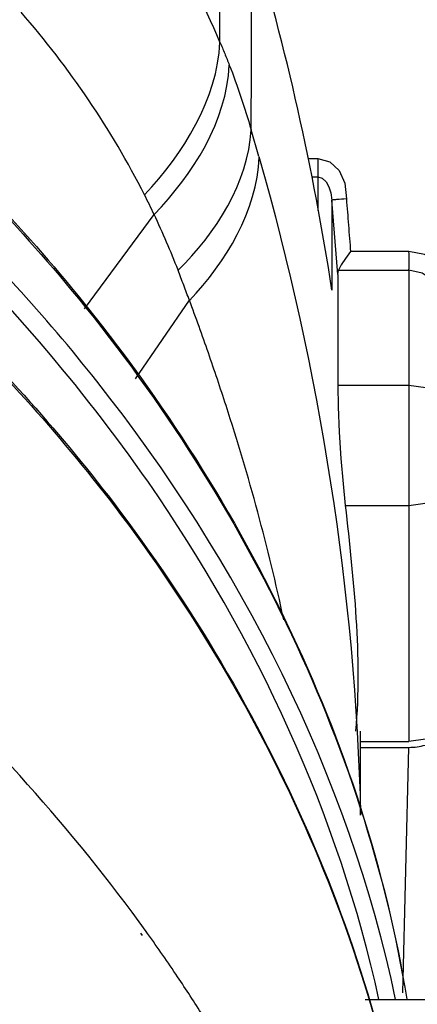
# Paper-space layout 'Sheet' of a CAD drawing. Header units: inches. Extents: x 0.2 to 10.8, y 0.2 to 8.3.
# Tile 506 of 545: x 8.0128 to 8.0691, y 6.5974 to 6.7366. Entities that reach past the tile are written whole.
import ezdxf

# ---------------------------------------------------------------- set-up
doc = ezdxf.new("R2010")
doc.units = ezdxf.units.IN
doc.header["$MEASUREMENT"] = 0
doc.layers.get('0').update_dxf_attribs({"lineweight": 5})

psp = doc.layouts.new('Sheet')

# ---------------------------------------------------------------- linework, layer by layer
at = {"color": 0, "linetype": 'ByBlock', "lineweight": -3}
for p, q in [((8.041118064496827, 6.733482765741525), (8.041133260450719, 6.76127093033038)), ((8.046636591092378, 6.717303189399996), (8.045524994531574, 6.721081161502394)), ((8.053608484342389, 6.7170162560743), (8.054994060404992, 6.717012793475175)), ((8.054994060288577, 6.717012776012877), (8.054987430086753, 6.709652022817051)), ((8.054140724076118, 6.714444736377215), (8.054987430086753, 6.714442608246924)), ((8.057792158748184, 6.700597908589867), (8.05697240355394, 6.711115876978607)), ((8.05697240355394, 6.711115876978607), (8.05697240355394, 6.698416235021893)), ((8.02194818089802, 6.695758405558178), (8.031802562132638, 6.70909770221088)), ((8.067877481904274, 6.70385029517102), (8.059602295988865, 6.70385029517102)), ((8.057792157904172, 6.700597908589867), (8.057914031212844, 6.701212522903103)), ((8.057792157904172, 6.700597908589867), (8.057792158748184, 6.684938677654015)), ((8.057914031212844, 6.701212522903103), (8.067877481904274, 6.701212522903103)), ((8.067877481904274, 6.701212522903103), (8.067877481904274, 6.634592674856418)), ((8.029169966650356, 6.685870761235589), (8.036806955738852, 6.696973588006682)), ((8.067877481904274, 6.684938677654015), (8.057792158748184, 6.684938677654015)), ((8.058849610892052, 6.667968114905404), (8.067877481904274, 6.667968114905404)), ((8.06102474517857, 6.624177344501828), (8.06102474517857, 6.636030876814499)), ((8.06102474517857, 6.634592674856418), (8.067877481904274, 6.634592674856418)), ((8.061092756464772, 6.633764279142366), (8.067862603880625, 6.633764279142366)), ((8.067006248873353, 6.599073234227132), (8.067862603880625, 6.633764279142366)), ((8.030167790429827, 6.607171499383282), (8.029935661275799, 6.607489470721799)), ((8.030886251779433, 6.607429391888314), (8.030656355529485, 6.607749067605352)), ((8.061677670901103, 6.598105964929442), (8.08665338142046, 6.598105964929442))]:
    psp.add_line(p, q, dxfattribs=at)
for points in [[(8.054994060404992, 6.717012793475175), (8.056673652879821, 6.716553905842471), (8.057977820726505, 6.715341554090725), (8.058804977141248, 6.713556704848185), (8.05901782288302, 6.711326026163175)], [(8.054987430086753, 6.714442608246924), (8.055591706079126, 6.71424088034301), (8.056132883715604, 6.713705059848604), (8.056523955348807, 6.713014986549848), (8.056812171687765, 6.71216287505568), (8.05697240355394, 6.711115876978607)], [(8.059602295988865, 6.70385029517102), (8.058868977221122, 6.702860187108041), (8.058287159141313, 6.701983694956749), (8.057910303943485, 6.701212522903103)], [(8.075857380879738, 6.693691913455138), (8.075457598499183, 6.69710805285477), (8.074265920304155, 6.699907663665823), (8.072374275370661, 6.702123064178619), (8.070094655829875, 6.703463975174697), (8.067877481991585, 6.70385029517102)], [(8.07387748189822, 6.693290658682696), (8.07340988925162, 6.696244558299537), (8.072582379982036, 6.698089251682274), (8.071162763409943, 6.699843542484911), (8.069751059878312, 6.700786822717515), (8.067877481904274, 6.701212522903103)], [(8.057792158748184, 6.684938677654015), (8.057848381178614, 6.681909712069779), (8.058009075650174, 6.678342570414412), (8.058251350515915, 6.674593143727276), (8.058543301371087, 6.671018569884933), (8.058849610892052, 6.667968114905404)], [(8.07387748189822, 6.680696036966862), (8.073432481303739, 6.682299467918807), (8.072184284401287, 6.683649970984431), (8.070238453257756, 6.684596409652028), (8.067877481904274, 6.684938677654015)], [(8.067877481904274, 6.667968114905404), (8.070145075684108, 6.668282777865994), (8.07205497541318, 6.669165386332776), (8.073393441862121, 6.67054129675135), (8.07387748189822, 6.672210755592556)], [(8.072120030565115, 6.635835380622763), (8.070191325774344, 6.634920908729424), (8.067877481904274, 6.634592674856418)]]:
    psp.add_lwpolyline(points, dxfattribs=at)
psp.add_arc((7.687126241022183, 6.641769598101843), 0.3741590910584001, 8.707904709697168, 16.67583705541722, dxfattribs=at)
psp.add_ellipse((8.067862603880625, 6.638006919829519), major_axis=(0.006000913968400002, 0), ratio=0.7069990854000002, start_param=-1.570796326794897, end_param=-1.178064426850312, dxfattribs=at)
for points in [[(8.041118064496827, 6.733482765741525), (8.036536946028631, 6.744154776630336), (8.030310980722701, 6.755431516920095), (8.020410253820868, 6.761502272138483)], [(8.045544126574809, 6.749155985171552), (8.045492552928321, 6.739829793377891), (8.045558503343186, 6.730503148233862), (8.045495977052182, 6.721177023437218)], [(8.030439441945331, 6.711887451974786), (8.025758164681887, 6.721163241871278), (8.01980392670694, 6.729877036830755), (8.01296476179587, 6.73769883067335)], [(8.030439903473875, 6.711887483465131), (8.035972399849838, 6.717707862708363), (8.040777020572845, 6.725459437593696), (8.041118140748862, 6.733482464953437)], [(8.031802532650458, 6.709097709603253), (8.037299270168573, 6.7147574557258), (8.04209387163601, 6.722357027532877), (8.042445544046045, 6.730238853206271)], [(8.035202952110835, 6.701210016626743), (8.040515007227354, 6.70645193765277), (8.045173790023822, 6.713622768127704), (8.045525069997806, 6.721077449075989)], [(8.03681109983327, 6.696962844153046), (8.04199243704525, 6.702385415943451), (8.046376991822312, 6.709694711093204), (8.046667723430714, 6.71718911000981)], [(8.046636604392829, 6.717287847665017), (8.055248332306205, 6.687086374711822), (8.0602847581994, 6.655573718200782), (8.06102476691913, 6.624177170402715)], [(8.030987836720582, 6.671245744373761), (8.021425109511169, 6.684970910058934), (8.010343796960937, 6.697716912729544), (7.998287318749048, 6.709312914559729)], [(8.050154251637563, 6.651776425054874), (8.047979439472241, 6.662014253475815), (8.045207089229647, 6.672136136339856), (8.041981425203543, 6.682092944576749)], [(8.063624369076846, 6.598125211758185), (8.057912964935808, 6.624198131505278), (8.046246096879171, 6.649345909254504), (8.030987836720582, 6.671245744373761)], [(8.058849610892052, 6.667968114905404), (8.060042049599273, 6.657388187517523), (8.061238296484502, 6.646668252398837), (8.060318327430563, 6.63606115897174)], [(8.030656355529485, 6.607749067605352), (8.020261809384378, 6.622177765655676), (8.008200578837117, 6.635495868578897), (7.995101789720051, 6.647523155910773)]]:
    psp.add_open_spline(points, degree=3, dxfattribs=at)
for points, knots in [([(8.04111802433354, 6.733482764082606), (8.041348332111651, 6.732945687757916), (8.041799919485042, 6.731868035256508), (8.042233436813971, 6.730782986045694), (8.042445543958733, 6.730238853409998)], [0, 0, 0, 0, 0.5001548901, 1, 1, 1, 1]), ([(8.04244554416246, 6.730238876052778), (8.04302937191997, 6.728740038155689), (8.0441297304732, 6.725708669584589), (8.045084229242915, 6.722628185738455), (8.045524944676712, 6.721074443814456)], [0, 0, 0, 0, 0.4989907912, 1, 1, 1, 1]), ([(7.991514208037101, 6.727825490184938), (8.001692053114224, 6.718786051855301), (8.037226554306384, 6.682766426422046), (8.06165265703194, 6.634705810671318), (8.067553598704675, 6.598143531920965)], [0, 0, 0, 0, 0.2687671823, 1, 1, 1, 1]), ([(7.991732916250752, 6.728034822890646), (8.001881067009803, 6.718984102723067), (8.037358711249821, 6.682872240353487), (8.061690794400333, 6.634749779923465), (8.067566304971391, 6.59814445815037)], [0, 0, 0, 0, 0.2683513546, 1, 1, 1, 1]), ([(8.065987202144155, 6.598117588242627), (8.059343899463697, 6.629810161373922), (8.038278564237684, 6.671015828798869), (8.008389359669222, 6.703439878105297), (7.999926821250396, 6.711579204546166)], [0, 0, 0, 0, 0.7338905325, 1, 1, 1, 1]), ([(8.031802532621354, 6.709097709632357), (8.031581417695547, 6.709564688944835), (8.031132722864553, 6.710497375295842), (8.030672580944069, 6.7114244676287), (8.030439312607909, 6.711887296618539)], [0, 0, 0, 0, 0.4992235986, 1, 1, 1, 1]), ([(8.059017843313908, 6.711326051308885), (8.05855219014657, 6.711289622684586), (8.05788489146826, 6.711181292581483), (8.057172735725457, 6.711203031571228), (8.056972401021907, 6.711115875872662)], [0, 0, 0, 0, 0.6813174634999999, 1, 1, 1, 1]), ([(8.059017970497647, 6.711326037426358), (8.059115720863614, 6.710078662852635), (8.059311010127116, 6.707586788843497), (8.05950560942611, 6.705094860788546), (8.059602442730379, 6.70385030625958)], [0, 0, 0, 0, 0.5005766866, 1, 1, 1, 1]), ([(8.035191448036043, 6.701239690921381), (8.03467478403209, 6.70256213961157), (8.033590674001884, 6.705201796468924), (8.032415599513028, 6.707802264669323), (8.031802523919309, 6.709097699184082)], [0, 0, 0, 0, 0.4976534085, 1, 1, 1, 1]), ([(8.067877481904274, 6.701212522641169), (8.06787881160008, 6.701656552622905), (8.067879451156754, 6.702535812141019), (8.067878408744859, 6.703415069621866), (8.06787748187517, 6.70385029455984)], [0, 0, 0, 0, 0.5050076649, 1, 1, 1, 1]), ([(8.036809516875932, 6.696976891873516), (8.036535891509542, 6.69768044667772), (8.035990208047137, 6.699096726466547), (8.035451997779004, 6.700515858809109), (8.035183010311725, 6.701229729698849)], [0, 0, 0, 0, 0.4973724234, 1, 1, 1, 1]), ([(7.999708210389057, 6.697679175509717), (8.009171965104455, 6.68857630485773), (8.042213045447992, 6.652288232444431), (8.063920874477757, 6.604804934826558), (8.068436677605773, 6.56910919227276)], [0, 0, 0, 0, 0.2673735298, 1, 1, 1, 1]), ([(7.999933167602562, 6.697075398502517), (8.009366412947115, 6.688001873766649), (8.042265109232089, 6.651878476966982), (8.063910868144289, 6.604626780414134), (8.068428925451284, 6.569107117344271)], [0, 0, 0, 0, 0.2676928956, 1, 1, 1, 1]), ([(8.041981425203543, 6.682092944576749), (8.04117458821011, 6.684583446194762), (8.03950047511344, 6.689556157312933), (8.037720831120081, 6.694491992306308), (8.036804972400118, 6.696955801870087)], [0, 0, 0, 0, 0.4989905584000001, 1, 1, 1, 1]), ([(8.035125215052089, 6.601324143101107), (8.034436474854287, 6.602350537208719), (8.033039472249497, 6.604396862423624), (8.0316102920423, 6.606420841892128), (8.030886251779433, 6.607429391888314)], [0, 0, 0, 0, 0.4988955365, 1, 1, 1, 1]), ([(8.042030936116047, 6.590373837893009), (8.040937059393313, 6.592224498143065), (8.038686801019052, 6.595907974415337), (8.036332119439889, 6.599525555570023), (8.035125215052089, 6.601324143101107)], [0, 0, 0, 0, 0.4981201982, 1, 1, 1, 1])]:
    psp.add_open_spline(points, degree=3, knots=knots, dxfattribs=at)

doc.saveas('drawing.dxf')
